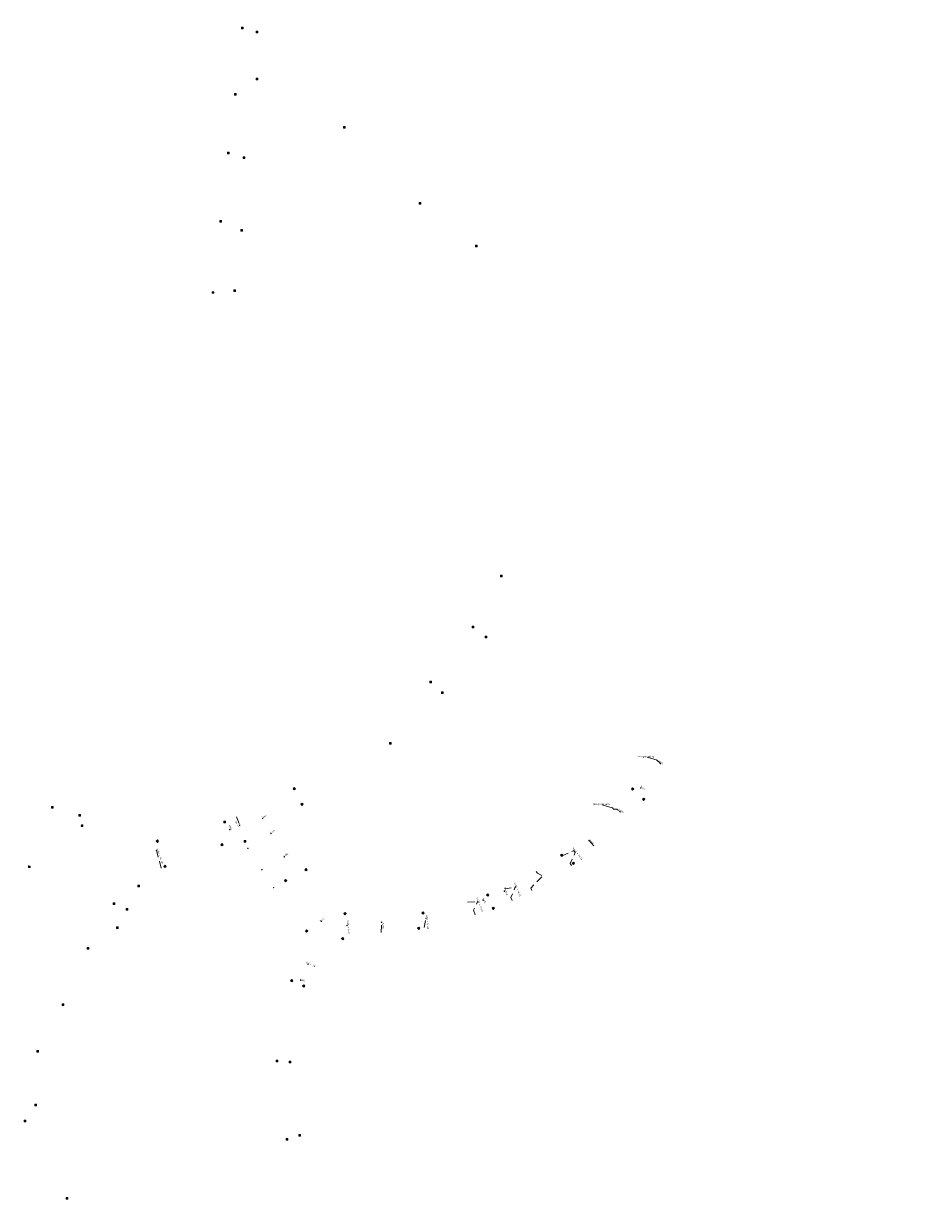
# Model space of a CAD drawing. Header units: inches. Extents: x 0 to 191500, y 0 to 342750.
# Tile 434 of 547: x 188748 to 189129, y 333113 to 333608. Entities that reach past the tile are written whole.
import ezdxf

# ---------------------------------------------------------------- set-up
doc = ezdxf.new("R2010")
doc.units = ezdxf.units.IN
doc.header["$MEASUREMENT"] = 0
doc.linetypes.add('RI-HWA_HUISAANSLUITING', pattern=[4.8, 3, -1.8])
doc.layers.get('0').update_dxf_attribs({"lineweight": 20})
for name, color, linetype, lineweight in [('ECW', 150, 'Continuous', 20), ('N-WE-RI-HWA_HUISAANSLUITING_PVC_125-G', 150, 'RI-HWA_HUISAANSLUITING', 20), ('N-WE-RI-HWA_KOLK-S', 150, 'Continuous', 20), ('N-WE-RI-INLAAT', 7, 'Continuous', 20), ('Tekst algemeen', 7, 'Continuous', 20)]:
    doc.layers.add(name, color=color, linetype=linetype, lineweight=lineweight)
doc.styles.add('ISO', font='isocpeur.ttf', dxfattribs={"height": 2.5})
picture_1 = doc.add_image_def('image1.ecw', size_in_pixel=(220000, 285000))

# ---------------------------------------------------------------- blocks, each defined once
blk = doc.blocks.new('A$C2C270354')
h = blk.add_hatch(color=256)
h.dxf.hatch_style = 1
edge = h.paths.add_edge_path()
edge.add_arc((0, 0), 0.1, 0, 360)
blk.add_circle((0, 0), 0.1)

msp = doc.modelspace()

# ---------------------------------------------------------------- linework, layer by layer
at = {"layer": 'N-WE-RI-HWA_HUISAANSLUITING_PVC_125-G'}
msp.add_line((188980.54275, 333259.52255), (188979.93047, 333260.31927), dxfattribs=at)
at = {"layer": 'N-WE-RI-HWA_HUISAANSLUITING_PVC_125-G', "flags": 128}
for points in [[(189014.77222, 333298.5225), (189016.39731, 333296.90457)], [(188996.15459, 333278.28781), (188996.65628, 333277.79964), (188998.06222, 333277.77253), (188999.59143, 333276.41485)], [(188986.34892, 333264.60823), (188988.64377, 333261.9121)], [(188974.97565, 333258.74459), (188975.30133, 333258.26672), (188979.93047, 333260.31927)], [(188978.93672, 333254.12603), (188978.42177, 333254.88914), (188980.54275, 333259.52255)], [(188962.29305, 333243.57152), (188961.78972, 333244.48935), (188966.82988, 333249.62789)], [(188964.14762, 333251.54998), (188964.65832, 333250.80518), (188966.82988, 333249.62789)], [(188950.93161, 333244.6762), (188951.19826, 333244.18676), (188955.30634, 333245.04881)], [(188953.97227, 333239.39875), (188953.48373, 333240.62823), (188955.30634, 333245.04881)], [(188938.38279, 333233.36899), (188937.74879, 333235.26684), (188939.415, 333238.7341)]]:
    msp.add_lwpolyline(points, dxfattribs=at)
for points in [[(189014.97992, 333298.26885), (189015.02785, 333298.31811), (189014.97927, 333298.36538), (189014.93134, 333298.31612)], [(188996.13062, 333278.26318), (188996.17856, 333278.31244), (188996.12998, 333278.35971), (188996.08204, 333278.31045)]]:
    msp.add_lwpolyline(points, close=True, dxfattribs=at)
at = {"layer": 'N-WE-RI-HWA_HUISAANSLUITING_PVC_125-G'}
for points in [[(188838.06947, 333274.54165), (188839.38245, 333271.02356)], [(188806.3444, 333252.92979), (188804.35195, 333260.47991)], [(188935.23389, 333238.67166), (188939.415, 333238.7341)], [(188898.90405, 333225.94762), (188899.02626, 333230.21998)], [(188917.01374, 333228.04122), (188917.75289, 333231.87932)]]:
    msp.add_lwpolyline(points, dxfattribs=at)
at = {"layer": 'N-WE-RI-HWA_KOLK-S'}
for p, q in [((188840.15352, 333606.75697), (188840.15203, 333606.06052)), ((188840.15203, 333606.06052), (188840.84997, 333606.75548)), ((188840.15203, 333606.06052), (188840.84848, 333606.05903)), ((188840.15352, 333606.75697), (188840.84848, 333606.05903)), ((188840.84997, 333606.75548), (188840.15352, 333606.75697)), ((188840.84848, 333606.05903), (188840.84997, 333606.75548)), ((188846.28552, 333605.07997), (188846.28403, 333604.38352)), ((188846.28403, 333604.38352), (188846.98197, 333605.07848)), ((188846.28403, 333604.38352), (188846.98048, 333604.38203)), ((188846.28552, 333605.07997), (188846.98048, 333604.38203)), ((188846.98197, 333605.07848), (188846.28552, 333605.07997)), ((188846.98048, 333604.38203), (188846.98197, 333605.07848)), ((188846.34452, 333585.21197), (188846.34303, 333584.51552)), ((188846.34303, 333584.51552), (188847.04097, 333585.21048)), ((188846.34303, 333584.51552), (188847.03948, 333584.51403)), ((188846.34452, 333585.21197), (188847.03948, 333584.51403)), ((188847.04097, 333585.21048), (188846.34452, 333585.21197)), ((188847.03948, 333584.51403), (188847.04097, 333585.21048)), ((188837.16152, 333578.83397), (188837.16003, 333578.13752)), ((188837.16003, 333578.13752), (188837.85797, 333578.83248)), ((188837.16152, 333578.83397), (188837.85648, 333578.13603)), ((188837.85797, 333578.83248), (188837.16152, 333578.83397)), ((188837.85648, 333578.13603), (188837.85797, 333578.83248)), ((188837.16003, 333578.13752), (188837.85648, 333578.13603)), ((188883.02152, 333564.88697), (188883.02003, 333564.19052)), ((188883.02003, 333564.19052), (188883.71797, 333564.88548)), ((188883.02003, 333564.19052), (188883.71648, 333564.18903)), ((188883.02152, 333564.88697), (188883.71648, 333564.18903)), ((188883.71797, 333564.88548), (188883.02152, 333564.88697)), ((188883.71648, 333564.18903), (188883.71797, 333564.88548)), ((188834.23052, 333554.15297), (188834.22903, 333553.45652)), ((188834.22903, 333553.45652), (188834.92697, 333554.15148)), ((188834.23052, 333554.15297), (188834.92548, 333553.45503)), ((188834.92697, 333554.15148), (188834.23052, 333554.15297)), ((188834.92548, 333553.45503), (188834.92697, 333554.15148)), ((188834.22903, 333553.45652), (188834.92548, 333553.45503)), ((188840.81152, 333552.19497), (188840.81003, 333551.49852)), ((188840.81003, 333551.49852), (188841.50797, 333552.19348)), ((188840.81003, 333551.49852), (188841.50648, 333551.49703)), ((188840.81152, 333552.19497), (188841.50648, 333551.49703)), ((188841.50797, 333552.19348), (188840.81152, 333552.19497)), ((188841.50648, 333551.49703), (188841.50797, 333552.19348)), ((188914.80052, 333532.97497), (188914.79903, 333532.27852)), ((188914.79903, 333532.27852), (188915.49697, 333532.97348)), ((188914.79903, 333532.27852), (188915.49548, 333532.27703)), ((188914.80052, 333532.97497), (188915.49548, 333532.27703)), ((188915.49697, 333532.97348), (188914.80052, 333532.97497)), ((188915.49548, 333532.27703), (188915.49697, 333532.97348)), ((188831.03552, 333525.31597), (188831.03403, 333524.61952)), ((188831.03403, 333524.61952), (188831.73197, 333525.31448)), ((188831.03403, 333524.61952), (188831.73048, 333524.61803)), ((188831.03552, 333525.31597), (188831.73048, 333524.61803)), ((188831.73197, 333525.31448), (188831.03552, 333525.31597)), ((188831.73048, 333524.61803), (188831.73197, 333525.31448)), ((188839.85852, 333521.59197), (188839.85703, 333520.89552)), ((188839.85703, 333520.89552), (188840.55497, 333521.59048)), ((188839.85703, 333520.89552), (188840.55348, 333520.89403)), ((188839.85852, 333521.59197), (188840.55348, 333520.89403)), ((188840.55497, 333521.59048), (188839.85852, 333521.59197)), ((188840.55348, 333520.89403), (188840.55497, 333521.59048)), ((188938.50052, 333515.04197), (188938.49903, 333514.34552)), ((188938.49903, 333514.34552), (188939.19697, 333515.04048)), ((188938.50052, 333515.04197), (188939.19548, 333514.34403)), ((188939.19697, 333515.04048), (188938.50052, 333515.04197)), ((188939.19548, 333514.34403), (188939.19697, 333515.04048)), ((188938.49903, 333514.34552), (188939.19548, 333514.34403)), ((188827.76952, 333495.44197), (188827.76803, 333494.74552)), ((188827.76803, 333494.74552), (188828.46597, 333495.44048)), ((188827.76803, 333494.74552), (188828.46448, 333494.74403)), ((188827.76952, 333495.44197), (188828.46448, 333494.74403)), ((188828.46597, 333495.44048), (188827.76952, 333495.44197)), ((188828.46448, 333494.74403), (188828.46597, 333495.44048)), ((188836.93952, 333496.23497), (188836.93803, 333495.53852)), ((188836.93803, 333495.53852), (188837.63597, 333496.23348)), ((188836.93803, 333495.53852), (188837.63448, 333495.53703)), ((188836.93952, 333496.23497), (188837.63448, 333495.53703)), ((188837.63597, 333496.23348), (188836.93952, 333496.23497)), ((188837.63448, 333495.53703), (188837.63597, 333496.23348)), ((188949.08352, 333376.21197), (188949.08203, 333375.51552)), ((188949.08203, 333375.51552), (188949.77997, 333376.21048)), ((188949.08352, 333376.21197), (188949.77848, 333375.51403)), ((188949.77997, 333376.21048), (188949.08352, 333376.21197)), ((188949.77848, 333375.51403), (188949.77997, 333376.21048)), ((188949.08203, 333375.51552), (188949.77848, 333375.51403)), ((188937.11652, 333354.77597), (188937.11503, 333354.07952)), ((188937.11503, 333354.07952), (188937.81297, 333354.77448)), ((188937.11503, 333354.07952), (188937.81148, 333354.07803)), ((188937.11652, 333354.77597), (188937.81148, 333354.07803)), ((188937.81297, 333354.77448), (188937.11652, 333354.77597)), ((188937.81148, 333354.07803), (188937.81297, 333354.77448)), ((188942.68352, 333350.48497), (188942.68203, 333349.78852)), ((188942.68203, 333349.78852), (188943.37997, 333350.48348)), ((188942.68203, 333349.78852), (188943.37848, 333349.78703)), ((188942.68352, 333350.48497), (188943.37848, 333349.78703)), ((188943.37997, 333350.48348), (188942.68352, 333350.48497)), ((188943.37848, 333349.78703), (188943.37997, 333350.48348)), ((188919.36752, 333331.66297), (188919.36603, 333330.96652)), ((188919.36603, 333330.96652), (188920.06397, 333331.66148)), ((188919.36752, 333331.66297), (188920.06248, 333330.96503)), ((188920.06397, 333331.66148), (188919.36752, 333331.66297)), ((188920.06248, 333330.96503), (188920.06397, 333331.66148)), ((188919.36603, 333330.96652), (188920.06248, 333330.96503)), ((188924.24752, 333327.13697), (188924.24603, 333326.44052)), ((188924.24603, 333326.44052), (188924.94397, 333327.13548)), ((188924.24603, 333326.44052), (188924.94248, 333326.43903)), ((188924.24752, 333327.13697), (188924.94248, 333326.43903)), ((188924.94397, 333327.13548), (188924.24752, 333327.13697)), ((188924.94248, 333326.43903), (188924.94397, 333327.13548)), ((188902.38852, 333305.85597), (188902.38703, 333305.15952)), ((188902.38703, 333305.15952), (188903.08497, 333305.85448)), ((188902.38703, 333305.15952), (188903.08348, 333305.15803)), ((188902.38852, 333305.85597), (188903.08348, 333305.15803)), ((188903.08497, 333305.85448), (188902.38852, 333305.85597)), ((188903.08348, 333305.15803), (188903.08497, 333305.85448)), ((188862.33165, 333286.82028), (188861.82572, 333286.34165)), ((188862.30435, 333285.83572), (188862.33165, 333286.82028)), ((188862.81028, 333286.31435), (188862.33165, 333286.82028)), ((189004.65652, 333286.78268), (189004.15059, 333286.30406)), ((189004.62922, 333285.79812), (189004.65652, 333286.78268)), ((189005.13515, 333286.27675), (189004.65652, 333286.78268)), ((188861.82572, 333286.34165), (188862.81028, 333286.31435)), ((188861.82572, 333286.34165), (188862.30435, 333285.83572)), ((188862.30435, 333285.83572), (188862.81028, 333286.31435)), ((189004.15059, 333286.30406), (189005.13515, 333286.27675)), ((189004.15059, 333286.30406), (189004.62922, 333285.79812)), ((189004.62922, 333285.79812), (189005.13515, 333286.27675)), ((189009.31704, 333282.45555), (189008.8111, 333281.97693)), ((189008.8111, 333281.97693), (189009.79566, 333281.94962)), ((189008.8111, 333281.97693), (189009.28973, 333281.47099)), ((189009.28973, 333281.47099), (189009.31704, 333282.45555)), ((189009.28973, 333281.47099), (189009.79566, 333281.94962)), ((189009.79566, 333281.94962), (189009.31704, 333282.45555)), ((188760.1406, 333278.86766), (188760.13911, 333278.17121)), ((188760.13911, 333278.17121), (188760.83706, 333278.86616)), ((188760.13911, 333278.17121), (188760.83556, 333278.16971)), ((188760.1406, 333278.86766), (188760.83556, 333278.16971)), ((188760.83706, 333278.86616), (188760.1406, 333278.86766)), ((188760.83556, 333278.16971), (188760.83706, 333278.86616)), ((188865.58365, 333280.35328), (188865.07772, 333279.87465)), ((188865.07772, 333279.87465), (188866.06228, 333279.84735)), ((188865.07772, 333279.87465), (188865.55635, 333279.36872)), ((188865.55635, 333279.36872), (188865.58365, 333280.35328)), ((188865.55635, 333279.36872), (188866.06228, 333279.84735)), ((188866.06228, 333279.84735), (188865.58365, 333280.35328)), ((188771.61552, 333275.55697), (188771.61403, 333274.86052)), ((188771.61403, 333274.86052), (188772.31197, 333275.55548)), ((188771.61403, 333274.86052), (188772.31048, 333274.85903)), ((188771.61552, 333275.55697), (188772.31048, 333274.85903)), ((188772.31197, 333275.55548), (188771.61552, 333275.55697)), ((188772.31048, 333274.85903), (188772.31197, 333275.55548)), ((188832.65352, 333272.69797), (188832.65203, 333272.00152)), ((188832.65203, 333272.00152), (188833.34997, 333272.69648)), ((188832.65203, 333272.00152), (188833.34848, 333272.00003)), ((188832.65352, 333272.69797), (188833.34848, 333272.00003)), ((188833.34997, 333272.69648), (188832.65352, 333272.69797)), ((188833.34848, 333272.00003), (188833.34997, 333272.69648)), ((188772.73052, 333271.12897), (188772.72903, 333270.43252)), ((188772.72903, 333270.43252), (188773.42697, 333271.12748)), ((188772.72903, 333270.43252), (188773.42548, 333270.43103)), ((188772.73052, 333271.12897), (188773.42548, 333270.43103)), ((188773.42697, 333271.12748), (188772.73052, 333271.12897)), ((188773.42548, 333270.43103), (188773.42697, 333271.12748)), ((188804.73864, 333264.79257), (188804.2327, 333264.31395)), ((188804.2327, 333264.31395), (188805.21726, 333264.28664)), ((188804.2327, 333264.31395), (188804.71133, 333263.80802)), ((188804.71133, 333263.80802), (188804.73864, 333264.79257)), ((188804.71133, 333263.80802), (188805.21726, 333264.28664)), ((188805.21726, 333264.28664), (188804.73864, 333264.79257)), ((188831.91865, 333263.27928), (188831.41272, 333262.80065)), ((188831.41272, 333262.80065), (188832.39728, 333262.77335)), ((188831.41272, 333262.80065), (188831.89135, 333262.29472)), ((188831.89135, 333262.29472), (188831.91865, 333263.27928)), ((188831.89135, 333262.29472), (188832.39728, 333262.77335)), ((188832.39728, 333262.77335), (188831.91865, 333263.27928)), ((188841.25552, 333264.57197), (188841.25403, 333263.87552)), ((188841.25403, 333263.87552), (188841.95197, 333264.57048)), ((188841.25403, 333263.87552), (188841.95048, 333263.87403)), ((188841.25552, 333264.57197), (188841.95048, 333263.87403)), ((188841.95197, 333264.57048), (188841.25552, 333264.57197)), ((188841.95048, 333263.87403), (188841.95197, 333264.57048)), ((188974.85065, 333258.85528, 60.415), (188974.34472, 333258.37665, 60.415)), ((188974.34472, 333258.37665, 60.415), (188975.32928, 333258.34935, 60.415)), ((188974.34472, 333258.37665, 60.415), (188974.82335, 333257.87072, 60.415)), ((188974.82335, 333257.87072, 60.415), (188974.85065, 333258.85528, 60.415)), ((188974.82335, 333257.87072, 60.415), (188975.32928, 333258.34935, 60.415)), ((188975.32928, 333258.34935, 60.415), (188974.85065, 333258.85528, 60.415)), ((188750.55599, 333253.85705), (188750.55449, 333253.1606)), ((188750.55449, 333253.1606), (188751.25244, 333253.85555)), ((188750.55449, 333253.1606), (188751.25094, 333253.1591)), ((188750.55599, 333253.85705), (188751.25094, 333253.1591)), ((188751.25244, 333253.85555), (188750.55599, 333253.85705)), ((188751.25094, 333253.1591), (188751.25244, 333253.85555)), ((188807.94165, 333254.17528), (188807.43572, 333253.69665)), ((188807.43572, 333253.69665), (188808.42028, 333253.66935)), ((188807.43572, 333253.69665), (188807.91435, 333253.19072)), ((188807.91435, 333253.19072), (188807.94165, 333254.17528)), ((188807.91435, 333253.19072), (188808.42028, 333253.66935)), ((188808.42028, 333253.66935), (188807.94165, 333254.17528)), ((188867.30865, 333252.77928), (188866.80272, 333252.30065)), ((188866.80272, 333252.30065), (188867.78728, 333252.27335)), ((188866.80272, 333252.30065), (188867.28135, 333251.79472)), ((188867.28135, 333251.79472), (188867.30865, 333252.77928)), ((188867.28135, 333251.79472), (188867.78728, 333252.27335)), ((188867.78728, 333252.27335), (188867.30865, 333252.77928)), ((188979.75065, 333255.50928, 60.413), (188979.24472, 333255.03065, 60.413)), ((188979.24472, 333255.03065, 60.413), (188980.22928, 333255.00335, 60.413)), ((188979.24472, 333255.03065, 60.413), (188979.72335, 333254.52472, 60.413)), ((188979.72335, 333254.52472, 60.413), (188979.75065, 333255.50928, 60.413)), ((188979.72335, 333254.52472, 60.413), (188980.22928, 333255.00335, 60.413)), ((188980.22928, 333255.00335, 60.413), (188979.75065, 333255.50928, 60.413)), ((188858.66737, 333248.22216), (188858.16143, 333247.74354)), ((188858.16143, 333247.74354), (188859.14599, 333247.71623)), ((188858.16143, 333247.74354), (188858.64006, 333247.2376)), ((188858.64006, 333247.2376), (188858.66737, 333248.22216)), ((188858.64006, 333247.2376), (188859.14599, 333247.71623)), ((188859.14599, 333247.71623), (188858.66737, 333248.22216)), ((188796.51552, 333245.73397), (188796.51403, 333245.03752)), ((188796.51403, 333245.03752), (188797.21197, 333245.73248)), ((188796.51403, 333245.03752), (188797.21048, 333245.03603)), ((188796.51552, 333245.73397), (188797.21048, 333245.03603)), ((188797.21197, 333245.73248), (188796.51552, 333245.73397)), ((188797.21048, 333245.03603), (188797.21197, 333245.73248)), ((188943.7213, 333242.14957), (188943.21537, 333241.67095)), ((188943.69399, 333241.16502), (188943.7213, 333242.14957)), ((188944.19992, 333241.64364), (188943.7213, 333242.14957)), ((188786.15452, 333238.35297), (188786.15303, 333237.65652)), ((188786.15303, 333237.65652), (188786.85097, 333238.35148)), ((188786.15303, 333237.65652), (188786.84948, 333237.65503)), ((188786.15452, 333238.35297), (188786.84948, 333237.65503)), ((188786.85097, 333238.35148), (188786.15452, 333238.35297)), ((188786.84948, 333237.65503), (188786.85097, 333238.35148)), ((188943.21537, 333241.67095), (188944.19992, 333241.64364)), ((188943.21537, 333241.67095), (188943.69399, 333241.16502)), ((188943.69399, 333241.16502), (188944.19992, 333241.64364)), ((188791.64752, 333235.99697), (188791.64603, 333235.30052)), ((188791.64603, 333235.30052), (188792.34397, 333235.99548)), ((188791.64603, 333235.30052), (188792.34248, 333235.29903)), ((188791.64752, 333235.99697), (188792.34248, 333235.29903)), ((188792.34397, 333235.99548), (188791.64752, 333235.99697)), ((188792.34248, 333235.29903), (188792.34397, 333235.99548)), ((188883.66565, 333234.36028), (188883.15972, 333233.88165)), ((188883.15972, 333233.88165), (188884.14428, 333233.85435)), ((188883.15972, 333233.88165), (188883.63835, 333233.37572)), ((188883.63835, 333233.37572), (188883.66565, 333234.36028)), ((188883.63835, 333233.37572), (188884.14428, 333233.85435)), ((188884.14428, 333233.85435), (188883.66565, 333234.36028)), ((188916.52185, 333234.53931), (188916.01592, 333234.06069)), ((188916.01592, 333234.06069), (188917.00048, 333234.03338)), ((188916.01592, 333234.06069), (188916.49455, 333233.55476)), ((188916.49455, 333233.55476), (188916.52185, 333234.53931)), ((188916.49455, 333233.55476), (188917.00048, 333234.03338)), ((188917.00048, 333234.03338), (188916.52185, 333234.53931)), ((188946.04532, 333236.58762), (188945.53938, 333236.10899)), ((188945.53938, 333236.10899), (188946.52394, 333236.08169)), ((188945.53938, 333236.10899), (188946.01801, 333235.60306)), ((188946.01801, 333235.60306), (188946.04532, 333236.58762)), ((188946.01801, 333235.60306), (188946.52394, 333236.08169)), ((188946.52394, 333236.08169), (188946.04532, 333236.58762)), ((188787.59452, 333228.24497), (188787.59303, 333227.54852)), ((188787.59303, 333227.54852), (188788.29097, 333228.24348)), ((188787.59303, 333227.54852), (188788.28948, 333227.54703)), ((188787.59452, 333228.24497), (188788.28948, 333227.54703)), ((188788.29097, 333228.24348), (188787.59452, 333228.24497)), ((188788.28948, 333227.54703), (188788.29097, 333228.24348)), ((188914.7304, 333228.14824), (188914.22446, 333227.66961)), ((188914.22446, 333227.66961), (188915.20902, 333227.64231)), ((188914.22446, 333227.66961), (188914.70309, 333227.16368)), ((188914.70309, 333227.16368), (188914.7304, 333228.14824)), ((188914.70309, 333227.16368), (188915.20902, 333227.64231)), ((188915.20902, 333227.64231), (188914.7304, 333228.14824)), ((188867.47965, 333226.95528), (188866.97372, 333226.47665)), ((188866.97372, 333226.47665), (188867.95828, 333226.44935)), ((188866.97372, 333226.47665), (188867.45235, 333225.97072)), ((188867.45235, 333225.97072), (188867.47965, 333226.95528)), ((188867.45235, 333225.97072), (188867.95828, 333226.44935)), ((188867.95828, 333226.44935), (188867.47965, 333226.95528)), ((188882.74065, 333223.77228), (188882.23472, 333223.29365)), ((188882.23472, 333223.29365), (188883.21928, 333223.26635)), ((188882.23472, 333223.29365), (188882.71335, 333222.78772)), ((188882.71335, 333222.78772), (188882.74065, 333223.77228)), ((188882.71335, 333222.78772), (188883.21928, 333223.26635)), ((188883.21928, 333223.26635), (188882.74065, 333223.77228)), ((188775.22052, 333219.57497), (188775.21903, 333218.87852)), ((188775.21903, 333218.87852), (188775.91697, 333219.57348)), ((188775.21903, 333218.87852), (188775.91548, 333218.87703)), ((188775.22052, 333219.57497), (188775.91548, 333218.87703)), ((188775.91697, 333219.57348), (188775.22052, 333219.57497)), ((188775.91548, 333218.87703), (188775.91697, 333219.57348)), ((188861.26765, 333206.12228), (188860.76172, 333205.64365)), ((188860.76172, 333205.64365), (188861.74628, 333205.61635)), ((188860.76172, 333205.64365), (188861.24035, 333205.13772)), ((188861.24035, 333205.13772), (188861.26765, 333206.12228)), ((188861.24035, 333205.13772), (188861.74628, 333205.61635)), ((188861.74628, 333205.61635), (188861.26765, 333206.12228)), ((188866.33665, 333203.90428), (188865.83072, 333203.42565)), ((188865.83072, 333203.42565), (188866.81528, 333203.39835)), ((188865.83072, 333203.42565), (188866.30935, 333202.91972)), ((188866.30935, 333202.91972), (188866.33665, 333203.90428)), ((188866.30935, 333202.91972), (188866.81528, 333203.39835)), ((188866.81528, 333203.39835), (188866.33665, 333203.90428)), ((188764.65952, 333195.82397), (188764.65803, 333195.12752)), ((188764.65803, 333195.12752), (188765.35597, 333195.82248)), ((188764.65803, 333195.12752), (188765.35448, 333195.12603)), ((188764.65952, 333195.82397), (188765.35448, 333195.12603)), ((188765.35597, 333195.82248), (188764.65952, 333195.82397)), ((188765.35448, 333195.12603), (188765.35597, 333195.82248)), ((188754.05452, 333176.23597), (188754.05303, 333175.53952)), ((188754.05303, 333175.53952), (188754.75097, 333176.23448)), ((188754.05303, 333175.53952), (188754.74948, 333175.53803)), ((188754.05452, 333176.23597), (188754.74948, 333175.53803)), ((188754.75097, 333176.23448), (188754.05452, 333176.23597)), ((188754.74948, 333175.53803), (188754.75097, 333176.23448)), ((188854.65452, 333172.24297), (188854.65303, 333171.54652)), ((188854.65303, 333171.54652), (188855.35097, 333172.24148)), ((188854.65303, 333171.54652), (188855.34948, 333171.54503)), ((188854.65452, 333172.24297), (188855.34948, 333171.54503)), ((188855.35097, 333172.24148), (188854.65452, 333172.24297)), ((188855.34948, 333171.54503), (188855.35097, 333172.24148)), ((188860.21852, 333171.77597), (188860.21703, 333171.07952)), ((188860.21703, 333171.07952), (188860.91497, 333171.77448)), ((188860.21703, 333171.07952), (188860.91348, 333171.07803)), ((188860.21852, 333171.77597), (188860.91348, 333171.07803)), ((188860.91497, 333171.77448), (188860.21852, 333171.77597)), ((188860.91348, 333171.07803), (188860.91497, 333171.77448)), ((188753.12952, 333153.70797), (188753.12803, 333153.01152)), ((188753.12803, 333153.01152), (188753.82597, 333153.70648)), ((188753.12803, 333153.01152), (188753.82448, 333153.01003)), ((188753.12952, 333153.70797), (188753.82448, 333153.01003)), ((188753.82597, 333153.70648), (188753.12952, 333153.70797)), ((188753.82448, 333153.01003), (188753.82597, 333153.70648)), ((188748.68152, 333146.94797), (188748.68003, 333146.25152)), ((188748.68003, 333146.25152), (188749.37797, 333146.94648)), ((188748.68003, 333146.25152), (188749.37648, 333146.25003)), ((188748.68152, 333146.94797), (188749.37648, 333146.25003)), ((188749.37797, 333146.94648), (188748.68152, 333146.94797)), ((188749.37648, 333146.25003), (188749.37797, 333146.94648)), ((188858.88652, 333139.21697), (188858.88503, 333138.52052)), ((188858.88503, 333138.52052), (188859.58297, 333139.21548)), ((188858.88503, 333138.52052), (188859.58148, 333138.51903)), ((188858.88652, 333139.21697), (188859.58148, 333138.51903)), ((188859.58297, 333139.21548), (188858.88652, 333139.21697)), ((188859.58148, 333138.51903), (188859.58297, 333139.21548)), ((188864.26752, 333140.88397), (188864.26603, 333140.18752)), ((188864.26603, 333140.18752), (188864.96397, 333140.88248)), ((188864.26603, 333140.18752), (188864.96248, 333140.18603)), ((188864.26752, 333140.88397), (188864.96248, 333140.18603)), ((188864.96397, 333140.88248), (188864.26752, 333140.88397)), ((188864.96248, 333140.18603), (188864.96397, 333140.88248)), ((188766.30252, 333114.47797), (188766.30103, 333113.78152)), ((188766.30103, 333113.78152), (188766.99897, 333114.47648)), ((188766.30103, 333113.78152), (188766.99748, 333113.78003)), ((188766.30252, 333114.47797), (188766.99748, 333113.78003)), ((188766.99897, 333114.47648), (188766.30252, 333114.47797)), ((188766.99748, 333113.78003), (188766.99897, 333114.47648))]:
    msp.add_line(p, q, dxfattribs=at)
at = {"layer": 'Tekst algemeen', "color": 7}
for points in [[(189010.75035, 333299.58746), (189014.95531, 333298.34075)], [(188991.90106, 333279.58179), (188996.10601, 333278.33508)]]:
    msp.add_lwpolyline(points, dxfattribs=at)

# ---------------------------------------------------------------- block references
at = {"layer": 'N-WE-RI-INLAAT', "rotation": 0.0635744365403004}
for p in [(189016.39707, 333296.90543), (189008.07493, 333286.65936), (188999.29238, 333276.65841), (188848.9939, 333273.75622), (188835.19478, 333269.19324), (188839.38221, 333271.02442), (188852.5603, 333267.50143), (188986.34892, 333264.60823), (188804.35171, 333260.48077), (188842.79216, 333261.2876), (188858.15757, 333257.68487), (188980.23636, 333259.92177), (188848.67741, 333252.33051), (188853.66756, 333244.73574), (188950.75244, 333243.24019), (188955.30609, 333245.04967), (188939.41476, 333238.73496), (188941.69875, 333239.48603), (188873.74666, 333230.54279), (188884.49475, 333228.79957), (188899.02602, 333230.22084), (188917.75264, 333231.88018), (188868.06933, 333212.52286), (188864.98905, 333205.79438)]:
    msp.add_blockref('A$C2C270354', p, dxfattribs=at)

# ---------------------------------------------------------------- texts
at = {"layer": 'Tekst algemeen', "color": 7, "style": 'ISO'}
for p in [(189006.77752, 333299.53537), (188987.92822, 333279.5297)]:
    msp.add_text('terugslagklep', height=0.75, dxfattribs=at).set_placement(p)
for s, rotation, p in [('hn27', 320.92, (189015.41724, 333297.97951)), ('kolk', 320.92, (189007.86768, 333287.10593)), ('hn29', 320.92, (188998.70253, 333277.41574)), ('hn 31', 300, (188837.28141, 333272.61298)), ('loos', 29, (188848.89461, 333273.81424)), ('kolk', 289.3654175, (188834.84163, 333271.01349)), ('loos', 29, (188852.42524, 333267.53932)), ('hn32', 307.54, (188986.54102, 333264.57924)), ('kolk + hn 44', 289.3654175, (188804.35017, 333260.97729)), ('kolk', 29, (188857.96638, 333257.69119)), ('hn31 + hn32', 307.54, (188979.31912, 333261.30709)), ('blind', 292, (188950.65694, 333243.72041)), ('hn31 + hn34', 292, (188954.74534, 333246.71865)), ('hn33 + hn36', 292, (188938.854, 333240.40395)), ('kolk', 292, (188941.54963, 333240.10146)), ('kolk + hn36', 275, (188917.70554, 333233.341)), ('kolk', 29, (188873.31484, 333230.41272)), ('kolk + hn?', 275, (188884.46232, 333230.85752)), ('hn38', 275, (188899.20359, 333229.87038)), ('hn1 + 38', 335.6, (188866.9748, 333213.12015)), ('kolk', 335.6, (188864.65248, 333206.04094))]:
    msp.add_text(s, height=0.75, rotation=rotation, dxfattribs=at).set_placement(p)

# ---------------------------------------------------------------- pictures from other files: only their frames are drawn
at = {"layer": 'ECW'}
image = msp.add_image(picture_1, insert=(180500, 328500), size_in_units=(11000, 14250), dxfattribs=at)
image.dxf.flags = 7

doc.saveas('drawing.dxf')
